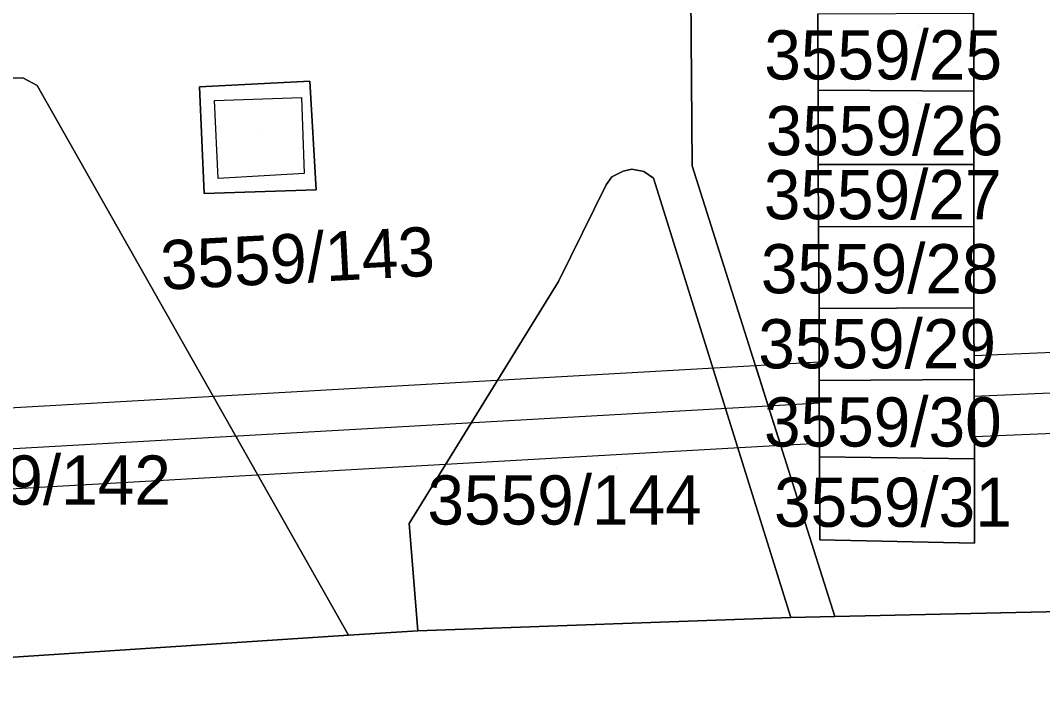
# Model space of a CAD drawing. Extents: x -264070 to -262271, y -1238894 to -1238141.
# Drawn here: x -262643.27 to -262601.71, y -1238322.83 to -1238295.64 of the extents above; entities that cross this region are included whole.
import ezdxf

# ---------------------------------------------------------------- set-up
doc = ezdxf.new("R2010")
doc.units = 0
for name, color, linetype in [('body_kn', 7, 'Continuous'), ('kladpar_druhypozemkov', 7, 'Continuous'), ('kladpar_hranice', 7, 'Continuous'), ('kladpar_parcelnecisla', 7, 'Continuous'), ('kladpar_plochy', 7, 'Continuous'), ('kladpar_sipky', 7, 'Continuous'), ('tarchy_linie', 7, 'Continuous'), ('zappar_hrandruhpozemk', 7, 'Continuous')]:
    doc.layers.add(name, color=color, linetype=linetype)

msp = doc.modelspace()

# ---------------------------------------------------------------- linework, layer by layer
at = {"layer": 'body_kn'}
for p, q in [((-262643.15, -1238297.99), (-262643.15, -1238297.99)), ((-262642.6, -1238298.28), (-262642.6, -1238298.28)), ((-262635.99, -1238298.34), (-262635.99, -1238298.34)), ((-262631.5, -1238298.11), (-262631.5, -1238298.11)), ((-262631.5, -1238298.11), (-262631.5, -1238298.11)), ((-262631.85, -1238298.77), (-262631.85, -1238298.77)), ((-262610.84, -1238298.47), (-262610.84, -1238298.47)), ((-262604.51, -1238298.51), (-262604.51, -1238298.51)), ((-262604.51, -1238298.51), (-262604.51, -1238298.51)), ((-262635.39, -1238298.89), (-262635.39, -1238298.89)), ((-262635.39, -1238298.89), (-262635.39, -1238298.89)), ((-262618.41, -1238301.68), (-262618.41, -1238301.68)), ((-262615.96, -1238301.55), (-262615.96, -1238301.55)), ((-262610.83, -1238301.5), (-262610.83, -1238301.5)), ((-262604.51, -1238301.5), (-262604.51, -1238301.5)), ((-262604.51, -1238301.5), (-262604.51, -1238301.5)), ((-262635.23, -1238302.07), (-262635.23, -1238302.07)), ((-262631.74, -1238301.86), (-262631.74, -1238301.86)), ((-262619.23, -1238301.99), (-262619.23, -1238301.99)), ((-262618.76, -1238301.76), (-262618.76, -1238301.76)), ((-262617.92, -1238301.78), (-262617.92, -1238301.78)), ((-262617.53, -1238302.05), (-262617.53, -1238302.05)), ((-262631.25, -1238302.53), (-262631.25, -1238302.53)), ((-262619.46, -1238302.32), (-262619.46, -1238302.32)), ((-262619.46, -1238302.32), (-262619.46, -1238302.32)), ((-262635.8, -1238302.68), (-262635.8, -1238302.68)), ((-262610.82, -1238304.02), (-262610.82, -1238304.02)), ((-262604.51, -1238304.03), (-262604.51, -1238304.03)), ((-262604.51, -1238304.03), (-262604.51, -1238304.03)), ((-262621.4, -1238306.25), (-262621.4, -1238306.25)), ((-262610.8, -1238307.35), (-262610.8, -1238307.35)), ((-262604.5, -1238307.32), (-262604.5, -1238307.32)), ((-262604.5, -1238307.32), (-262604.5, -1238307.32)), ((-262610.79, -1238309.52), (-262610.79, -1238309.52)), ((-262604.49, -1238309.26), (-262604.49, -1238309.26)), ((-262604.49, -1238309.26), (-262604.49, -1238309.26)), ((-262613.38, -1238309.67), (-262613.38, -1238309.67)), ((-262613.38, -1238309.67), (-262613.38, -1238309.67)), ((-262610.79, -1238310.27), (-262610.79, -1238310.27)), ((-262604.49, -1238310.24), (-262604.49, -1238310.24)), ((-262604.49, -1238310.24), (-262604.49, -1238310.24)), ((-262610.79, -1238311.18), (-262610.79, -1238311.18)), ((-262604.49, -1238310.91), (-262604.49, -1238310.91)), ((-262604.49, -1238310.91), (-262604.49, -1238310.91)), ((-262612.87, -1238311.3), (-262612.87, -1238311.3)), ((-262612.87, -1238311.3), (-262612.87, -1238311.3)), ((-262612.35, -1238312.92), (-262612.35, -1238312.92)), ((-262612.35, -1238312.92), (-262612.35, -1238312.92)), ((-262610.78, -1238312.83), (-262610.78, -1238312.83)), ((-262604.48, -1238312.56), (-262604.48, -1238312.56)), ((-262610.78, -1238313.37), (-262610.78, -1238313.37)), ((-262604.48, -1238313.46), (-262604.48, -1238313.46)), ((-262604.48, -1238313.46), (-262604.48, -1238313.46)), ((-262627.47, -1238316.08), (-262627.47, -1238316.08)), ((-262610.76, -1238316.75), (-262610.76, -1238316.75)), ((-262604.47, -1238316.89), (-262604.47, -1238316.89)), ((-262611.95, -1238319.9), (-262611.95, -1238319.9)), ((-262610.15, -1238319.86), (-262610.15, -1238319.86)), ((-262629.94, -1238320.63), (-262629.94, -1238320.63)), ((-262629.94, -1238320.63), (-262629.94, -1238320.63)), ((-262627.12, -1238320.45), (-262627.12, -1238320.45))]:
    msp.add_line(p, q, dxfattribs=at)
at = {"layer": 'kladpar_druhypozemkov'}
for p, q in [((-262606.74, -1238295.85), (-262606.74, -1238295.85)), ((-262606.74, -1238299.01), (-262606.74, -1238299.01)), ((-262633.6, -1238300.29), (-262633.6, -1238300.29)), ((-262606.84, -1238301.92), (-262606.84, -1238301.92)), ((-262606.8, -1238304.58), (-262606.8, -1238304.58)), ((-262606.72, -1238307.81), (-262606.72, -1238307.81)), ((-262606.61, -1238310.76), (-262606.61, -1238310.76)), ((-262641.75, -1238313.12), (-262641.75, -1238313.12)), ((-262619.05, -1238313.83), (-262619.05, -1238313.83)), ((-262606.54, -1238313.97), (-262606.54, -1238313.97))]:
    msp.add_line(p, q, dxfattribs=at)
at = {"layer": 'kladpar_hranice'}
for points in [[(-262616.15, -1238277.14), (-262615.96, -1238301.55), (-262610.15, -1238319.86), (-262611.95, -1238319.9), (-262617.53, -1238302.05), (-262617.92, -1238301.78), (-262618.41, -1238301.68), (-262618.76, -1238301.76), (-262619.23, -1238301.99), (-262619.46, -1238302.32), (-262621.4, -1238306.25), (-262627.47, -1238316.08), (-262627.12, -1238320.45), (-262629.94, -1238320.63), (-262642.6, -1238298.28), (-262643.15, -1238297.99), (-262643.71, -1238297.97)], [(-262578.04, -1238295.61), (-262577.99, -1238298.74), (-262577.96, -1238301.38), (-262577.91, -1238304.53), (-262571.23, -1238304.36), (-262571.31, -1238301.27), (-262571.32, -1238300.88), (-262570.5, -1238300.88), (-262569.87, -1238315.49), (-262570.87, -1238319), (-262610.15, -1238319.86), (-262615.96, -1238301.55), (-262616.15, -1238277.14)], [(-262610.85, -1238295.37), (-262610.84, -1238298.47), (-262610.83, -1238301.5), (-262610.82, -1238304.02), (-262610.8, -1238307.35), (-262610.79, -1238310.27), (-262610.78, -1238313.37), (-262610.76, -1238316.75), (-262604.47, -1238316.89), (-262604.48, -1238313.46), (-262604.49, -1238310.24), (-262604.5, -1238307.32), (-262604.51, -1238304.03), (-262604.51, -1238301.5), (-262604.51, -1238298.51), (-262604.52, -1238295.35)], [(-262604.52, -1238295.35), (-262604.51, -1238298.51), (-262610.84, -1238298.47), (-262610.85, -1238295.37), (-262604.52, -1238295.35)], [(-262629.94, -1238320.63), (-262651.42, -1238322.03), (-262645.18, -1238299.2), (-262644.77, -1238298.44), (-262644.28, -1238298.14), (-262643.71, -1238297.97), (-262643.15, -1238297.99), (-262642.6, -1238298.28), (-262629.94, -1238320.63)], [(-262631.5, -1238298.11), (-262631.25, -1238302.53), (-262635.8, -1238302.68), (-262635.99, -1238298.34), (-262631.5, -1238298.11)], [(-262635.99, -1238298.34), (-262635.8, -1238302.68), (-262631.25, -1238302.53), (-262631.5, -1238298.11), (-262635.99, -1238298.34)], [(-262604.51, -1238298.51), (-262604.51, -1238301.5), (-262610.83, -1238301.5), (-262610.84, -1238298.47), (-262604.51, -1238298.51)], [(-262619.46, -1238302.32), (-262619.23, -1238301.99), (-262618.76, -1238301.76), (-262618.41, -1238301.68), (-262617.92, -1238301.78), (-262617.53, -1238302.05), (-262611.95, -1238319.9), (-262627.12, -1238320.45), (-262627.47, -1238316.08), (-262621.4, -1238306.25), (-262619.46, -1238302.32)], [(-262604.51, -1238301.5), (-262604.51, -1238304.03), (-262610.82, -1238304.02), (-262610.83, -1238301.5), (-262604.51, -1238301.5)], [(-262604.51, -1238304.03), (-262604.5, -1238307.32), (-262610.8, -1238307.35), (-262610.82, -1238304.02), (-262604.51, -1238304.03)], [(-262604.5, -1238307.32), (-262604.49, -1238310.24), (-262610.79, -1238310.27), (-262610.8, -1238307.35), (-262604.5, -1238307.32)], [(-262604.49, -1238310.24), (-262604.48, -1238313.46), (-262610.78, -1238313.37), (-262610.79, -1238310.27), (-262604.49, -1238310.24)], [(-262604.48, -1238313.46), (-262604.47, -1238316.89), (-262610.76, -1238316.75), (-262610.78, -1238313.37), (-262604.48, -1238313.46)], [(-262651.42, -1238322.03), (-262629.94, -1238320.63), (-262627.12, -1238320.45), (-262611.95, -1238319.9), (-262610.15, -1238319.86), (-262570.87, -1238319)]]:
    msp.add_lwpolyline(points, dxfattribs=at)
at = {"layer": 'kladpar_plochy'}
for p, q in [((-262616.15, -1238277.14), (-262615.96, -1238301.55)), ((-262643.15, -1238297.99), (-262643.71, -1238297.97)), ((-262642.6, -1238298.28), (-262643.15, -1238297.99)), ((-262629.94, -1238320.63), (-262642.6, -1238298.28)), ((-262631.5, -1238298.11), (-262635.99, -1238298.34)), ((-262635.99, -1238298.34), (-262635.8, -1238302.68)), ((-262631.25, -1238302.53), (-262631.5, -1238298.11)), ((-262618.41, -1238301.68), (-262618.76, -1238301.76)), ((-262617.92, -1238301.78), (-262618.41, -1238301.68)), ((-262615.96, -1238301.55), (-262610.15, -1238319.86)), ((-262619.23, -1238301.99), (-262619.46, -1238302.32)), ((-262618.76, -1238301.76), (-262619.23, -1238301.99)), ((-262617.53, -1238302.05), (-262617.92, -1238301.78)), ((-262611.95, -1238319.9), (-262617.53, -1238302.05)), ((-262635.8, -1238302.68), (-262631.25, -1238302.53)), ((-262619.46, -1238302.32), (-262621.4, -1238306.25)), ((-262621.4, -1238306.25), (-262627.47, -1238316.08)), ((-262627.47, -1238316.08), (-262627.12, -1238320.45)), ((-262610.15, -1238319.86), (-262570.87, -1238319)), ((-262627.12, -1238320.45), (-262611.95, -1238319.9)), ((-262610.15, -1238319.86), (-262611.95, -1238319.9)), ((-262611.95, -1238319.9), (-262610.15, -1238319.86)), ((-262651.42, -1238322.03), (-262629.94, -1238320.63)), ((-262627.12, -1238320.45), (-262629.94, -1238320.63)), ((-262629.94, -1238320.63), (-262627.12, -1238320.45))]:
    msp.add_line(p, q, dxfattribs=at)
for points in [[(-262578.04, -1238295.61), (-262577.99, -1238298.74), (-262577.96, -1238301.38), (-262577.91, -1238304.53), (-262571.23, -1238304.36), (-262571.31, -1238301.27), (-262571.32, -1238300.88), (-262570.5, -1238300.88), (-262569.87, -1238315.49), (-262570.87, -1238319), (-262610.15, -1238319.86), (-262615.96, -1238301.55), (-262616.15, -1238277.14)], [(-262610.85, -1238295.37), (-262610.84, -1238298.47), (-262610.83, -1238301.5), (-262610.82, -1238304.02), (-262610.8, -1238307.35), (-262610.79, -1238310.27), (-262610.78, -1238313.37), (-262610.76, -1238316.75), (-262604.47, -1238316.89), (-262604.48, -1238313.46), (-262604.49, -1238310.24), (-262604.5, -1238307.32), (-262604.51, -1238304.03), (-262604.51, -1238301.5), (-262604.51, -1238298.51), (-262604.52, -1238295.35)]]:
    msp.add_lwpolyline(points, dxfattribs=at)
for points in [[(-262604.52, -1238295.35), (-262604.51, -1238298.51), (-262610.84, -1238298.47), (-262610.85, -1238295.37)], [(-262629.94, -1238320.63), (-262651.42, -1238322.03), (-262645.18, -1238299.2), (-262644.77, -1238298.44), (-262644.28, -1238298.14), (-262643.71, -1238297.97), (-262643.15, -1238297.99), (-262642.6, -1238298.28)], [(-262631.5, -1238298.11), (-262631.25, -1238302.53), (-262635.8, -1238302.68), (-262635.99, -1238298.34)], [(-262604.51, -1238298.51), (-262604.51, -1238301.5), (-262610.83, -1238301.5), (-262610.84, -1238298.47)], [(-262619.46, -1238302.32), (-262619.23, -1238301.99), (-262618.76, -1238301.76), (-262618.41, -1238301.68), (-262617.92, -1238301.78), (-262617.53, -1238302.05), (-262611.95, -1238319.9), (-262627.12, -1238320.45), (-262627.47, -1238316.08), (-262621.4, -1238306.25)], [(-262604.51, -1238301.5), (-262604.51, -1238304.03), (-262610.82, -1238304.02), (-262610.83, -1238301.5)], [(-262604.51, -1238304.03), (-262604.5, -1238307.32), (-262610.8, -1238307.35), (-262610.82, -1238304.02)], [(-262604.5, -1238307.32), (-262604.49, -1238310.24), (-262610.79, -1238310.27), (-262610.8, -1238307.35)], [(-262604.49, -1238310.24), (-262604.48, -1238313.46), (-262610.78, -1238313.37), (-262610.79, -1238310.27)], [(-262604.48, -1238313.46), (-262604.47, -1238316.89), (-262610.76, -1238316.75), (-262610.78, -1238313.37)]]:
    msp.add_lwpolyline(points, close=True, dxfattribs=at)
at = {"layer": 'kladpar_sipky'}
msp.add_line((-262633.23, -1238302.32), (-262633.23, -1238302.32), dxfattribs=at)
at = {"layer": 'tarchy_linie'}
for p, q in [((-262604.49, -1238310.91), (-262598.06, -1238310.64)), ((-262612.87, -1238311.3), (-262610.79, -1238311.18))]:
    msp.add_line(p, q, dxfattribs=at)
for points in [[(-262612.35, -1238312.92), (-262807.83, -1238323.98), (-262808.77, -1238302.44), (-262807.85, -1238303.16), (-262807.08, -1238303.24), (-262805.42, -1238303.42), (-262804.67, -1238320.5), (-262613.38, -1238309.67), (-262612.87, -1238311.3), (-262612.35, -1238312.92)], [(-262807.08, -1238303.24), (-262806.25, -1238322.24), (-262612.87, -1238311.3)], [(-262604.49, -1238309.26), (-262598.08, -1238308.99), (-262598.06, -1238310.64), (-262598.04, -1238312.29), (-262604.48, -1238312.56), (-262604.49, -1238310.91), (-262604.49, -1238309.26)], [(-262613.38, -1238309.67), (-262610.79, -1238309.52), (-262610.79, -1238311.18), (-262610.78, -1238312.83), (-262612.35, -1238312.92), (-262612.87, -1238311.3), (-262613.38, -1238309.67)]]:
    msp.add_lwpolyline(points, dxfattribs=at)
at = {"layer": 'zappar_hrandruhpozemk'}
msp.add_line((-262635.39, -1238298.89), (-262631.85, -1238298.77), dxfattribs=at)
msp.add_lwpolyline([(-262631.85, -1238298.77), (-262631.74, -1238301.86), (-262635.23, -1238302.07), (-262635.39, -1238298.89)], dxfattribs=at)

# ---------------------------------------------------------------- texts
at = {"layer": 'kladpar_parcelnecisla'}
for s, p in [('3559/25', (-262613.025, -1238298.04)), ('3559/26', (-262612.97, -1238301.12)), ('3559/27', (-262613.043, -1238303.72)), ('3559/28', (-262613.164, -1238306.73)), ('3559/29', (-262613.27, -1238309.78)), ('3559/30', (-262613.037, -1238312.96)), ('3559/142', (-262648.312, -1238315.32)), ('3559/144', (-262626.725, -1238316.13)), ('3559/31', (-262612.627, -1238316.22))]:
    msp.add_text(s, height=2, dxfattribs=at).set_placement(p)
msp.add_text('3559/143', height=2, rotation=3, dxfattribs=at).set_placement((-262637.526, -1238306.592))

doc.saveas('drawing.dxf')
